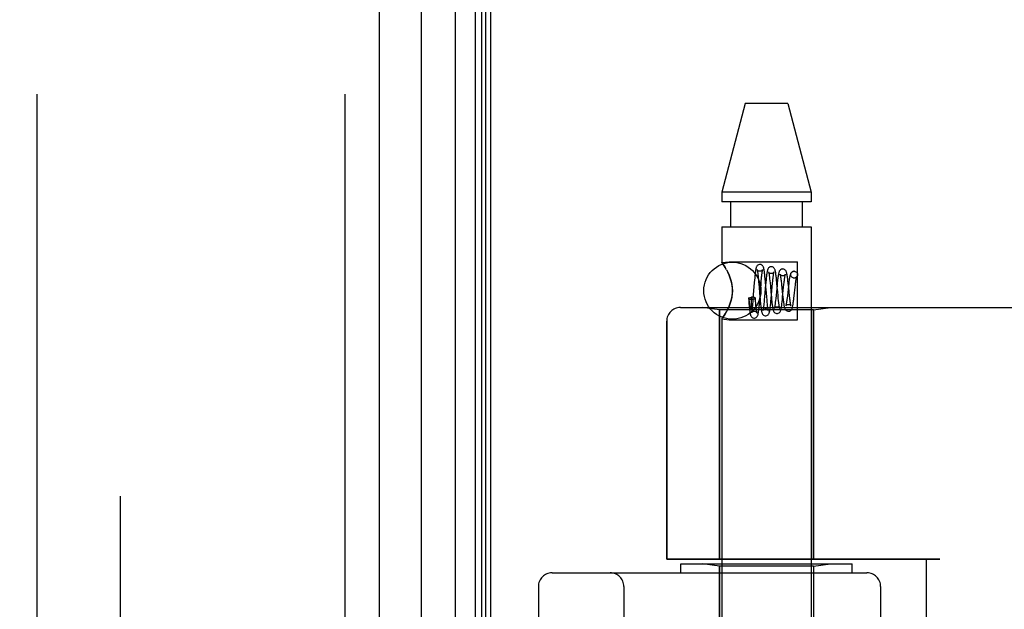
# Model space of a CAD drawing. Header units: inches. Extents: x 0 to 243, y 0 to 157.
# Tile 278 of 284: x 123.91 to 126.07, y 108.89 to 110.18. Entities that reach past the tile are written whole.
import ezdxf

# ---------------------------------------------------------------- set-up
doc = ezdxf.new("R2010")
doc.units = ezdxf.units.IN
doc.header["$LTSCALE"] = 13.357143
doc.header["$MEASUREMENT"] = 0
doc.linetypes.add('HIDDEN', pattern=[0.2, 0.1, -0.1])
doc.layers.get('0').update_dxf_attribs({"linetype": 'CONTINUOUS'})
for name, color, linetype in [('DEFAULT_2', 8, 'HIDDEN'), ('DIMENSIONS', 7, 'CONTINUOUS'), ('LEFTHAND_DOOR_ASSEMBLY', 7, 'CONTINUOUS'), ('RIGHTHAND_DOOR_ASSEMBLY', 7, 'CONTINUOUS')]:
    doc.layers.add(name, color=color, linetype=linetype)
doc.styles.get("Standard").update_dxf_attribs({"font": 'arial.ttf'})
doc.dimstyles.new('DIMSTYLE_1', dxfattribs={"dimtxt": 1.071429, "dimasz": 1.428571, "dimexe": 0.09, "dimexo": 0.07, "dimgap": 0.0375, "dimtad": 0, "dimtih": 1, "dimtoh": 1, "dimzin": 4, "dimdsep": 46, "dimtxsty": 'Standard', "dimblk": '_FILLED', "dimblk1": '_FILLED', "dimblk2": '_FILLED', "dimcen": 0.09, "dimadec": 3, "dimazin": 1, "dimtfac": 1, "dimtdec": 3, "dimtofl": 0, "dimtmove": 0, "dimatfit": 3, "dimldrblk": '_FILLED', "dimfxl": 0, "dimtolj": 1, "dimtzin": 4, "dimarcsym": 0})

# ---------------------------------------------------------------- blocks, each defined once
blk = doc.blocks.new('_FILLED')
at = {"color": 0, "linetype": 'ByBlock'}
blk.add_solid([(0, 0), (-1, 0.2), (-1, -0.2)], dxfattribs=at)
blk = doc.blocks.new('*D12')
at = {"layer": 'DIMENSIONS', "color": 2, "linetype": 'Continuous'}
for p, q in [((124.0514, 113.0714), (119.769, 113.0714)), ((121.0547, 113.0714), (121.0547, 78.1429)), ((121.0547, 41.0714), (121.0547, 76)), ((124.0624, 41.0714), (119.769, 41.0714))]:
    blk.add_line(p, q, dxfattribs=at)
at = {"layer": 'DIMENSIONS', "color": 2, "linetype": 'Continuous', "xscale": 1.4285714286, "yscale": 1.4285714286, "zscale": 1.4285714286}
for p, rotation in [((121.0547, 113.0714), 90), ((121.0547, 41.0714), 270)]:
    blk.add_blockref('_FILLED', p, dxfattribs=dict(at, rotation=rotation))
at = {"layer": 'DIMENSIONS', "color": 2, "linetype": 'Continuous', "insert": (121.0547, 77.6072), "char_height": 1.07143, "width": 3.744025, "attachment_point": 2, "line_spacing_factor": 0.9}
blk.add_mtext('72.00', dxfattribs=at)

msp = doc.modelspace()

# ---------------------------------------------------------------- linework, layer by layer
at = {"color": 3, "linetype": 'Continuous'}
msp.add_line((124.9474, 41.1754), (124.9474, 112.9674), dxfattribs=at)
at = {"layer": 'DEFAULT_2', "color": 8, "linetype": 'HIDDEN'}
msp.add_line((124.1349, 111.8059), (124.1349, 42.337), dxfattribs=at)
at = {"layer": 'LEFTHAND_DOOR_ASSEMBLY', "color": 8, "linetype": 'HIDDEN'}
for p, q in [((123.9524, 112.6864), (123.9524, 41.4564)), ((124.6274, 112.6864), (124.6274, 41.4564)), ((125.3626, 109.5477), (127.4264, 109.5477)), ((125.4484, 109.5424), (125.4109, 109.5477)), ((125.4484, 109.5424), (125.4484, 108.9964)), ((125.6544, 109.5424), (125.4484, 109.5424)), ((125.6544, 109.5424), (125.6919, 109.5477)), ((125.6544, 109.5424), (125.6544, 108.9964)), ((125.3326, 109.5177), (125.3326, 108.9964)), ((125.9314, 108.9964), (125.3326, 108.9964)), ((125.9014, 108.9964), (125.9014, 107.3964)), ((125.3639, 108.9664), (125.3639, 108.9864)), ((125.3639, 108.9864), (125.7389, 108.9864)), ((125.4484, 108.9812), (125.4109, 108.9864)), ((125.4484, 108.2794), (125.4484, 108.9812)), ((125.6544, 108.9812), (125.4484, 108.9812)), ((125.6544, 108.9812), (125.6919, 108.9864)), ((125.6544, 107.4117), (125.6544, 108.9812)), ((125.7389, 108.9664), (125.7389, 108.9864)), ((125.0814, 108.9664), (125.7714, 108.9664)), ((125.0514, 108.9364), (125.0514, 107.4564)), ((125.2389, 107.4564), (125.2389, 108.9364)), ((125.8014, 108.9364), (125.8014, 107.4564))]:
    msp.add_line(p, q, dxfattribs=at)
for centre, radius, start, end in [((125.3626, 109.5177), 0.03, 90, 180), ((125.4264, 111.4716), 2.7751, 270, 316.1116), ((125.0814, 108.9364), 0.03, 90, 180), ((125.2089, 108.9364), 0.03, 0, 90), ((125.7714, 108.9364), 0.03, 0, 90)]:
    msp.add_arc(centre, radius, start, end, dxfattribs=at)
at = {"layer": 'RIGHTHAND_DOOR_ASSEMBLY', "color": 7, "linetype": 'Continuous'}
for p, q in [((124.8697, 41.4061), (124.8697, 112.7368)), ((124.7945, 112.7084), (124.7945, 41.4345)), ((124.9131, 112.7279), (124.9131, 41.415)), ((124.9267, 112.7211), (124.9267, 41.4218)), ((124.9355, 112.7187), (124.9355, 41.4241))]:
    msp.add_line(p, q, dxfattribs=at)
at = {"layer": 'RIGHTHAND_DOOR_ASSEMBLY', "color": 8, "linetype": 'HIDDEN'}
for p, q in [((123.9524, 112.6864), (123.9524, 41.4564)), ((124.6274, 112.6864), (124.6274, 41.4564)), ((125.5049, 109.9944), (125.4534, 109.8004)), ((125.5979, 109.9944), (125.5049, 109.9944)), ((125.5979, 109.9944), (125.6494, 109.8004)), ((125.4534, 109.8004), (125.4534, 109.7794)), ((125.6494, 109.8004), (125.4534, 109.8004)), ((125.6494, 109.8004), (125.6494, 109.7794)), ((125.6494, 109.7794), (125.4534, 109.7794)), ((125.4729, 109.7244), (125.4729, 109.7794)), ((125.6299, 109.7244), (125.6299, 109.7794)), ((125.4534, 109.7244), (125.4534, 109.6459)), ((125.4534, 109.7244), (125.6494, 109.7244)), ((125.6494, 109.7244), (125.6494, 106.8764)), ((125.4534, 109.6459), (125.4694, 109.6479)), ((125.4537, 109.6455), (125.4534, 109.6459)), ((125.4694, 109.6479), (125.6194, 109.6479)), ((125.6194, 109.5209), (125.6194, 109.6479)), ((125.4694, 109.6184), (125.4665, 109.6247)), ((125.6133, 109.6268), (125.6118, 109.627)), ((125.6119, 109.6269), (125.6133, 109.6268)), ((125.5246, 109.6021), (125.5217, 109.5663)), ((125.525, 109.6075), (125.5246, 109.6021)), ((125.5328, 109.6171), (125.5332, 109.6131)), ((125.5332, 109.6131), (125.5336, 109.6087)), ((125.5336, 109.6087), (125.534, 109.6039)), ((125.534, 109.6039), (125.535, 109.5932)), ((125.5393, 109.599), (125.5399, 109.6064)), ((125.5399, 109.6064), (125.5403, 109.6109)), ((125.5485, 109.6099), (125.5479, 109.6152)), ((125.549, 109.6044), (125.5485, 109.6099)), ((125.5499, 109.5928), (125.549, 109.6044)), ((125.5498, 109.6026), (125.5493, 109.597)), ((125.5582, 109.6101), (125.5586, 109.606)), ((125.5586, 109.606), (125.5591, 109.6017)), ((125.5591, 109.6017), (125.5598, 109.5946)), ((125.5639, 109.5932), (125.5646, 109.6009)), ((125.5646, 109.6009), (125.565, 109.6057)), ((125.5734, 109.6075), (125.5729, 109.6124)), ((125.574, 109.6022), (125.5734, 109.6075)), ((125.575, 109.591), (125.574, 109.6022)), ((125.5749, 109.6018), (125.5744, 109.5967)), ((125.599, 109.6002), (125.5984, 109.6057)), ((125.6118, 109.612), (125.6105, 109.6121)), ((125.6119, 109.6119), (125.6105, 109.6121)), ((125.535, 109.5932), (125.5362, 109.5785)), ((125.5366, 109.5648), (125.5393, 109.599)), ((125.5493, 109.597), (125.5471, 109.5717)), ((125.5598, 109.5946), (125.5609, 109.5815)), ((125.5609, 109.5815), (125.562, 109.5705)), ((125.5616, 109.5672), (125.5639, 109.5932)), ((125.5744, 109.5967), (125.5722, 109.574)), ((125.5758, 109.5825), (125.575, 109.591)), ((125.5768, 109.5721), (125.5758, 109.5825)), ((125.5843, 109.5979), (125.5851, 109.5901)), ((125.5851, 109.5901), (125.5865, 109.5761)), ((125.5867, 109.5702), (125.5889, 109.5928)), ((125.5889, 109.5928), (125.5895, 109.5979)), ((125.5993, 109.5946), (125.597, 109.5735)), ((125.5999, 109.5911), (125.599, 109.6002)), ((125.6009, 109.582), (125.5999, 109.5911)), ((125.6018, 109.5734), (125.6009, 109.582)), ((125.6119, 109.5731), (125.614, 109.592)), ((125.5119, 109.5679), (125.5124, 109.562)), ((125.5123, 109.5686), (125.5126, 109.5659)), ((125.5124, 109.562), (125.5129, 109.5564)), ((125.5126, 109.5659), (125.5128, 109.5635)), ((125.5128, 109.5635), (125.5131, 109.5613)), ((125.5131, 109.5613), (125.5133, 109.5594)), ((125.5133, 109.5594), (125.5135, 109.5577)), ((125.5135, 109.5577), (125.5137, 109.5561)), ((125.5187, 109.5665), (125.5187, 109.5702)), ((125.5194, 109.5702), (125.5187, 109.5702)), ((125.5187, 109.5633), (125.5187, 109.5665)), ((125.5187, 109.5605), (125.5187, 109.5633)), ((125.5187, 109.5589), (125.5187, 109.5605)), ((125.5187, 109.5574), (125.5187, 109.5589)), ((125.5187, 109.5561), (125.5187, 109.5574)), ((125.5212, 109.5598), (125.5208, 109.5557)), ((125.5217, 109.5663), (125.5212, 109.5598)), ((125.5274, 109.5617), (125.5269, 109.568)), ((125.5278, 109.5572), (125.5274, 109.5617)), ((125.5361, 109.5591), (125.5366, 109.5648)), ((125.5362, 109.5785), (125.5372, 109.5668)), ((125.5372, 109.5668), (125.5377, 109.5613)), ((125.5377, 109.5613), (125.5381, 109.5562)), ((125.5464, 109.5644), (125.546, 109.5599)), ((125.5471, 109.5717), (125.5464, 109.5644)), ((125.5524, 109.5635), (125.5518, 109.5707)), ((125.5528, 109.5592), (125.5524, 109.5635)), ((125.5532, 109.5552), (125.5528, 109.5592)), ((125.5611, 109.5615), (125.5616, 109.5672)), ((125.562, 109.5705), (125.5625, 109.5651)), ((125.5625, 109.5651), (125.5631, 109.5599)), ((125.5715, 109.5672), (125.571, 109.5631)), ((125.5722, 109.574), (125.5715, 109.5672)), ((125.5772, 109.5674), (125.5768, 109.5721)), ((125.5777, 109.5631), (125.5772, 109.5674)), ((125.5865, 109.5761), (125.5871, 109.5705)), ((125.5871, 109.5705), (125.5878, 109.5652)), ((125.597, 109.5735), (125.5964, 109.569)), ((125.6024, 109.5683), (125.6018, 109.5734)), ((125.3626, 109.5477), (127.4264, 109.5477)), ((125.4484, 109.5424), (125.4109, 109.5477)), ((125.4484, 108.9964), (125.4484, 109.5424)), ((125.6544, 109.5424), (125.4484, 109.5424)), ((125.4665, 109.5442), (125.4694, 109.5505)), ((125.5129, 109.5564), (125.5133, 109.5512)), ((125.5137, 109.5561), (125.5139, 109.5547)), ((125.5184, 109.5504), (125.5185, 109.551)), ((125.5185, 109.5521), (125.5186, 109.5529)), ((125.5186, 109.5549), (125.5187, 109.5561)), ((125.5186, 109.5538), (125.5186, 109.5549)), ((125.5186, 109.5529), (125.5186, 109.5538)), ((125.5208, 109.5557), (125.5205, 109.552)), ((125.5281, 109.5529), (125.5278, 109.5572)), ((125.5285, 109.5491), (125.5281, 109.5529)), ((125.6544, 109.5424), (125.6919, 109.5477)), ((125.6544, 108.9964), (125.6544, 109.5424)), ((125.3326, 108.9964), (125.3326, 109.5177)), ((125.4534, 109.523), (125.4534, 106.8764)), ((125.4534, 109.523), (125.4694, 109.5209)), ((125.4694, 109.5209), (125.6194, 109.5209)), ((125.3326, 108.9964), (125.9314, 108.9964)), ((125.9014, 108.9964), (125.9014, 107.3964)), ((125.3639, 108.9664), (125.3639, 108.9864)), ((125.3639, 108.9864), (125.7389, 108.9864)), ((125.4484, 108.9812), (125.4109, 108.9864)), ((125.4484, 108.9812), (125.4484, 108.2794)), ((125.6544, 108.9812), (125.4484, 108.9812)), ((125.6544, 108.9812), (125.6919, 108.9864)), ((125.6544, 108.9812), (125.6544, 107.4117)), ((125.7389, 108.9664), (125.7389, 108.9864)), ((125.0814, 108.9664), (125.7714, 108.9664)), ((125.0514, 107.4564), (125.0514, 108.9364)), ((125.2389, 108.9364), (125.2389, 107.4564)), ((125.8014, 107.4564), (125.8014, 108.9364))]:
    msp.add_line(p, q, dxfattribs=at)
at = {"layer": 'RIGHTHAND_DOOR_ASSEMBLY', "color": 3, "linetype": 'Continuous'}
msp.add_line((124.7024, 112.6864), (124.7024, 41.4564), dxfattribs=at)
at = {"layer": 'RIGHTHAND_DOOR_ASSEMBLY', "color": 8, "linetype": 'HIDDEN'}
for points in [[(125.4534, 109.6459), (125.4537, 109.6455), (125.4547, 109.6442)], [(125.4636, 109.6302), (125.4608, 109.635), (125.4583, 109.639), (125.4562, 109.642), (125.4547, 109.6442)], [(125.4562, 109.642), (125.4583, 109.639), (125.4608, 109.635)], [(125.4636, 109.6302), (125.4665, 109.6247), (125.4694, 109.6184)], [(125.5368, 109.642), (125.5359, 109.6419), (125.534, 109.6414), (125.5323, 109.6404), (125.5309, 109.6393), (125.5301, 109.6381), (125.5295, 109.637), (125.529, 109.636), (125.5287, 109.6351), (125.5284, 109.6341), (125.5282, 109.633), (125.5279, 109.6318), (125.5277, 109.6305), (125.5274, 109.6291), (125.5272, 109.6275), (125.5269, 109.6258), (125.5267, 109.6239), (125.5265, 109.6219), (125.5262, 109.6198), (125.526, 109.6175), (125.5257, 109.6151), (125.5255, 109.6127), (125.525, 109.6075)], [(125.5307, 109.6306), (125.5307, 109.6306), (125.5308, 109.6305), (125.5309, 109.6302), (125.531, 109.6297), (125.5311, 109.629), (125.5313, 109.6282), (125.5314, 109.6273), (125.5316, 109.6262), (125.5318, 109.625), (125.532, 109.6237), (125.5322, 109.6222), (125.5324, 109.6206), (125.5326, 109.6189), (125.5328, 109.6171)], [(125.5368, 109.627), (125.5357, 109.627), (125.5343, 109.6275), (125.533, 109.6281), (125.532, 109.6289), (125.5314, 109.6296), (125.5309, 109.6302), (125.5308, 109.6305), (125.5307, 109.6306)], [(125.5479, 109.6152), (125.5477, 109.6177), (125.5474, 109.6201), (125.5472, 109.6223), (125.5469, 109.6243), (125.5467, 109.6262), (125.5464, 109.6279), (125.5462, 109.6295), (125.5459, 109.6309), (125.5457, 109.6322), (125.5454, 109.6333), (125.5452, 109.6344), (125.5449, 109.6354), (125.5445, 109.6363), (125.5441, 109.6373), (125.5434, 109.6384), (125.5425, 109.6395), (125.5412, 109.6406), (125.5395, 109.6415), (125.5376, 109.6419), (125.5368, 109.642)], [(125.5428, 109.6302), (125.5429, 109.6304), (125.5429, 109.6306), (125.5429, 109.6306), (125.5428, 109.6303), (125.5424, 109.6297), (125.5417, 109.629), (125.5406, 109.6281), (125.5392, 109.6274), (125.5376, 109.627), (125.5368, 109.627)], [(125.5403, 109.6109), (125.5407, 109.615), (125.5409, 109.6169), (125.5411, 109.6187), (125.5413, 109.6204), (125.5415, 109.6219), (125.5417, 109.6234), (125.5418, 109.6247), (125.542, 109.626), (125.5422, 109.6271), (125.5424, 109.628), (125.5425, 109.6289), (125.5427, 109.6296), (125.5428, 109.6301), (125.5428, 109.6302)], [(125.5618, 109.637), (125.5609, 109.6369), (125.5589, 109.6364), (125.5572, 109.6354), (125.5559, 109.6342), (125.555, 109.633), (125.5544, 109.6319), (125.5539, 109.6309), (125.5536, 109.6298), (125.5533, 109.6287), (125.553, 109.6275), (125.5527, 109.6262), (125.5524, 109.6248), (125.5522, 109.6232), (125.5519, 109.6214), (125.5516, 109.6195), (125.5514, 109.6175), (125.5511, 109.6153), (125.5508, 109.613), (125.5506, 109.6105), (125.5503, 109.608), (125.5498, 109.6026)], [(125.5558, 109.6255), (125.5559, 109.6253), (125.556, 109.625), (125.5561, 109.6244), (125.5563, 109.6238), (125.5564, 109.6229), (125.5566, 109.622), (125.5568, 109.6209), (125.557, 109.6197), (125.5572, 109.6184), (125.5574, 109.6169), (125.5576, 109.6154), (125.5578, 109.6137), (125.558, 109.6119), (125.5582, 109.6101)], [(125.5618, 109.622), (125.5607, 109.622), (125.5593, 109.6224), (125.558, 109.6231), (125.5571, 109.6238), (125.5564, 109.6245), (125.556, 109.6251), (125.5559, 109.6254), (125.5558, 109.6255)], [(125.5729, 109.6124), (125.5727, 109.6147), (125.5724, 109.6168), (125.5721, 109.6189), (125.5719, 109.6207), (125.5716, 109.6225), (125.5714, 109.6241), (125.5711, 109.6255), (125.5708, 109.6269), (125.5706, 109.6281), (125.5703, 109.6292), (125.57, 109.6302), (125.5696, 109.6312), (125.5691, 109.6323), (125.5684, 109.6334), (125.5675, 109.6346), (125.5661, 109.6357), (125.5644, 109.6365), (125.5626, 109.6369), (125.5618, 109.637)], [(125.5677, 109.625), (125.5678, 109.6253), (125.5678, 109.6255), (125.5677, 109.6252), (125.5673, 109.6246), (125.5666, 109.6239), (125.5655, 109.623), (125.5641, 109.6223), (125.5625, 109.622), (125.5618, 109.622)], [(125.565, 109.6057), (125.5655, 109.61), (125.5657, 109.612), (125.5659, 109.6139), (125.5661, 109.6156), (125.5663, 109.6173), (125.5666, 109.6188), (125.5668, 109.6201), (125.567, 109.6214), (125.5671, 109.6225), (125.5673, 109.6234), (125.5675, 109.6242), (125.5676, 109.6248), (125.5677, 109.625)], [(125.5868, 109.632), (125.5859, 109.6319), (125.5839, 109.6314), (125.5822, 109.6304), (125.5809, 109.6292), (125.5799, 109.6281), (125.5793, 109.6269), (125.5788, 109.6257), (125.5784, 109.6244), (125.578, 109.623), (125.5776, 109.6213), (125.5773, 109.6196), (125.5769, 109.6176), (125.5766, 109.6156), (125.5763, 109.6135), (125.576, 109.6113), (125.5757, 109.609), (125.5755, 109.6066), (125.5749, 109.6018)], [(125.5984, 109.6057), (125.598, 109.6082), (125.5977, 109.6106), (125.5974, 109.6129), (125.5971, 109.615), (125.5969, 109.6169), (125.5966, 109.6186), (125.5963, 109.6202), (125.596, 109.6216), (125.5957, 109.6229), (125.5954, 109.6241), (125.595, 109.6252), (125.5947, 109.6262), (125.5942, 109.6273), (125.5935, 109.6284), (125.5925, 109.6296), (125.5911, 109.6307), (125.5894, 109.6315), (125.5876, 109.6319), (125.5868, 109.632)], [(125.6118, 109.627), (125.6109, 109.6269), (125.609, 109.6264), (125.6072, 109.6254), (125.6058, 109.6242), (125.6049, 109.623), (125.6042, 109.6218), (125.6037, 109.6207), (125.6033, 109.6195), (125.6029, 109.6182), (125.6026, 109.6167), (125.6022, 109.6152), (125.6019, 109.6134), (125.6016, 109.6115), (125.6012, 109.6095), (125.6009, 109.6072), (125.6006, 109.6049), (125.6003, 109.6024), (125.5999, 109.5999), (125.5993, 109.5946)], [(125.6105, 109.6121), (125.6099, 109.6123), (125.6082, 109.613), (125.6066, 109.6142), (125.6054, 109.6157), (125.6047, 109.6175), (125.6044, 109.6194), (125.6047, 109.6214), (125.6054, 109.6232), (125.6066, 109.6247), (125.6082, 109.6259), (125.6099, 109.6266), (125.6119, 109.6269)], [(125.6133, 109.6268), (125.6139, 109.6266), (125.6156, 109.6259), (125.6172, 109.6247), (125.6184, 109.6232), (125.6191, 109.6214), (125.6194, 109.6194), (125.6191, 109.6175), (125.6184, 109.6157), (125.6172, 109.6142), (125.6156, 109.613), (125.6139, 109.6123), (125.6119, 109.6119)], [(125.4694, 109.5505), (125.4711, 109.5548), (125.4726, 109.5592), (125.4739, 109.5638), (125.4751, 109.5685), (125.476, 109.5737), (125.4766, 109.579), (125.4767, 109.5844), (125.4766, 109.5898), (125.476, 109.5951), (125.4751, 109.6003), (125.474, 109.6051), (125.4726, 109.6097), (125.4711, 109.6141), (125.4694, 109.6184)], [(125.4694, 109.6184), (125.4719, 109.6118), (125.474, 109.605), (125.4755, 109.5982), (125.4764, 109.5912), (125.4768, 109.5843), (125.4764, 109.5774), (125.4755, 109.5706), (125.4739, 109.5638), (125.4719, 109.5571), (125.4694, 109.5505)], [(125.5809, 109.6203), (125.581, 109.6201), (125.5811, 109.6198), (125.5813, 109.6192), (125.5814, 109.6184), (125.5816, 109.6175), (125.5818, 109.6164), (125.5821, 109.6152), (125.5823, 109.6138), (125.5825, 109.6122), (125.5828, 109.6106), (125.583, 109.6088), (125.5832, 109.6068), (125.5835, 109.6048)], [(125.5868, 109.617), (125.5859, 109.617), (125.5844, 109.6174), (125.5832, 109.618), (125.5822, 109.6187), (125.5815, 109.6194), (125.5811, 109.62), (125.581, 109.6203), (125.5809, 109.6203)], [(125.5835, 109.6048), (125.584, 109.6003), (125.5843, 109.5979)], [(125.5925, 109.6197), (125.5926, 109.62), (125.5927, 109.6203), (125.5927, 109.6204), (125.5926, 109.6201), (125.5922, 109.6195), (125.5914, 109.6188), (125.5903, 109.6179), (125.5889, 109.6173), (125.5874, 109.617), (125.5868, 109.617)], [(125.5895, 109.5979), (125.59, 109.6027), (125.5902, 109.6049), (125.5905, 109.607), (125.5907, 109.609), (125.591, 109.6108), (125.5912, 109.6126), (125.5914, 109.6141), (125.5917, 109.6155), (125.5919, 109.6168), (125.5921, 109.6179), (125.5923, 109.6188), (125.5925, 109.6195), (125.5925, 109.6197)], [(125.6175, 109.6151), (125.6176, 109.6152), (125.6175, 109.6151), (125.6172, 109.6147), (125.6167, 109.614), (125.6157, 109.6132), (125.6143, 109.6125), (125.6127, 109.612), (125.6118, 109.612)], [(125.614, 109.592), (125.6145, 109.5968), (125.6148, 109.599), (125.6151, 109.6011), (125.6153, 109.6031), (125.6156, 109.605), (125.6158, 109.6067), (125.6161, 109.6083), (125.6163, 109.6098), (125.6166, 109.6111), (125.6168, 109.6123), (125.617, 109.6133), (125.6172, 109.6141), (125.6174, 109.6147), (125.6175, 109.6151), (125.6175, 109.6151)], [(125.5518, 109.5707), (125.5504, 109.5871), (125.5499, 109.5928)], [(125.5123, 109.5686), (125.5119, 109.5681), (125.5119, 109.5679)], [(125.5119, 109.5679), (125.512, 109.5676), (125.5125, 109.567), (125.5133, 109.5666), (125.5145, 109.5662), (125.516, 109.5659), (125.5176, 109.5657), (125.5194, 109.5656)], [(125.5123, 109.5686), (125.5139, 109.569), (125.5156, 109.5694), (125.5171, 109.5698), (125.5187, 109.5702)], [(125.5269, 109.568), (125.5266, 109.5685), (125.5259, 109.5691), (125.5247, 109.5695), (125.5231, 109.5699), (125.5214, 109.5701), (125.5194, 109.5702)], [(125.5194, 109.5656), (125.5214, 109.5657), (125.5231, 109.5659), (125.5247, 109.5663), (125.5259, 109.5668), (125.5266, 109.5673), (125.5269, 109.5679), (125.5269, 109.568)], [(125.5243, 109.5244), (125.5252, 109.5245), (125.527, 109.5249), (125.5287, 109.5258), (125.53, 109.5269), (125.5309, 109.528), (125.5316, 109.5291), (125.532, 109.5301), (125.5324, 109.531), (125.5327, 109.532), (125.5329, 109.5331), (125.5332, 109.5342), (125.5334, 109.5355), (125.5336, 109.5369), (125.5339, 109.5385), (125.5341, 109.5402), (125.5344, 109.5421), (125.5346, 109.5441), (125.5349, 109.5463), (125.5351, 109.5486), (125.5353, 109.5511), (125.5356, 109.5537), (125.5361, 109.5591)], [(125.546, 109.5599), (125.5455, 109.5559), (125.5453, 109.554), (125.5451, 109.5523), (125.5449, 109.5506), (125.5447, 109.5491), (125.5445, 109.5476), (125.5444, 109.5463), (125.5442, 109.5452), (125.544, 109.5441), (125.5438, 109.5432), (125.5437, 109.5424), (125.5435, 109.5418), (125.5434, 109.5413), (125.5434, 109.5412)], [(125.5493, 109.5294), (125.5502, 109.5295), (125.552, 109.5299), (125.5537, 109.5308), (125.555, 109.5319), (125.556, 109.533), (125.5566, 109.5341), (125.5571, 109.5352), (125.5575, 109.5362), (125.5578, 109.5373), (125.5581, 109.5385), (125.5584, 109.5398), (125.5586, 109.5412), (125.5589, 109.5429), (125.5592, 109.5447), (125.5594, 109.5466), (125.5597, 109.5487), (125.56, 109.551), (125.5603, 109.5535), (125.5605, 109.556), (125.5611, 109.5615)], [(125.5631, 109.5599), (125.5633, 109.5575), (125.5636, 109.5552), (125.5639, 109.553), (125.5642, 109.551), (125.5645, 109.5491), (125.5647, 109.5473), (125.565, 109.5457), (125.5653, 109.5443), (125.5656, 109.5429), (125.566, 109.5417), (125.5664, 109.5406), (125.5668, 109.5395), (125.5675, 109.5384), (125.5684, 109.5372), (125.5697, 109.536), (125.5714, 109.535), (125.5734, 109.5345), (125.5743, 109.5344)], [(125.571, 109.5631), (125.5706, 109.5593), (125.5704, 109.5576), (125.5702, 109.556), (125.57, 109.5544), (125.5698, 109.553), (125.5696, 109.5517), (125.5694, 109.5505), (125.5692, 109.5495), (125.569, 109.5485), (125.5688, 109.5477), (125.5687, 109.547), (125.5685, 109.5465), (125.5685, 109.5464)], [(125.5743, 109.5344), (125.5751, 109.5345), (125.577, 109.5349), (125.5787, 109.5358), (125.5801, 109.5369), (125.581, 109.5381), (125.5817, 109.5393), (125.5822, 109.5404), (125.5826, 109.5416), (125.583, 109.5429), (125.5833, 109.5443), (125.5837, 109.5458), (125.584, 109.5476), (125.5843, 109.5496), (125.5846, 109.5517), (125.5849, 109.5541), (125.5852, 109.5565), (125.5855, 109.5591), (125.5858, 109.5618), (125.5861, 109.5645), (125.5867, 109.5702)], [(125.5803, 109.546), (125.5803, 109.546), (125.5802, 109.5463), (125.58, 109.5468), (125.5799, 109.5474), (125.5797, 109.5482), (125.5795, 109.5491), (125.5794, 109.5502), (125.5792, 109.5513), (125.579, 109.5527), (125.5788, 109.5541), (125.5785, 109.5557), (125.5783, 109.5574), (125.5781, 109.5592), (125.5779, 109.5611), (125.5777, 109.5631)], [(125.5878, 109.5652), (125.5881, 109.5627), (125.5884, 109.5604), (125.5887, 109.5581), (125.589, 109.5561), (125.5893, 109.5541), (125.5896, 109.5523), (125.5899, 109.5507), (125.5902, 109.5493), (125.5905, 109.5479), (125.5909, 109.5467), (125.5913, 109.5456), (125.5918, 109.5445), (125.5924, 109.5433), (125.5934, 109.5421), (125.5947, 109.5409), (125.5965, 109.54), (125.5984, 109.5395), (125.5993, 109.5394)], [(125.5964, 109.569), (125.5959, 109.5648), (125.5957, 109.5629), (125.5954, 109.5611), (125.5952, 109.5595), (125.5949, 109.5579), (125.5947, 109.5565), (125.5945, 109.5553), (125.5943, 109.5542), (125.5941, 109.5532), (125.5939, 109.5524), (125.5937, 109.5518), (125.5936, 109.5516)], [(125.5993, 109.5394), (125.6001, 109.5395), (125.6019, 109.5399), (125.6036, 109.5407), (125.605, 109.5418), (125.606, 109.543), (125.6067, 109.5441), (125.6072, 109.5451), (125.6076, 109.5462), (125.6079, 109.5473), (125.6082, 109.5484), (125.6085, 109.5497), (125.6088, 109.5512), (125.6091, 109.5528), (125.6094, 109.5545), (125.6097, 109.5564), (125.61, 109.5585), (125.6103, 109.5606), (125.6107, 109.563), (125.611, 109.5654), (125.6113, 109.5679), (125.6119, 109.5731)], [(125.6051, 109.5512), (125.6051, 109.5512), (125.605, 109.5516), (125.6048, 109.5522), (125.6046, 109.553), (125.6044, 109.554), (125.6042, 109.5552), (125.6039, 109.5566), (125.6037, 109.5581), (125.6034, 109.5599), (125.6032, 109.5617), (125.6029, 109.5638), (125.6026, 109.566), (125.6024, 109.5683)], [(125.4537, 109.5234), (125.4547, 109.5247), (125.4562, 109.5269), (125.4583, 109.5299), (125.4608, 109.5339), (125.4636, 109.5387)], [(125.4694, 109.5505), (125.4665, 109.5442), (125.4636, 109.5387), (125.4608, 109.5339), (125.4583, 109.5299), (125.4562, 109.5269)], [(125.5133, 109.5512), (125.5136, 109.5488), (125.5138, 109.5465), (125.5141, 109.5443), (125.5143, 109.5423), (125.5145, 109.5405), (125.5148, 109.5388), (125.515, 109.5372), (125.5152, 109.5358), (125.5155, 109.5345), (125.5157, 109.5333), (125.516, 109.5323), (125.5162, 109.5313), (125.5166, 109.5303), (125.517, 109.5293), (125.5176, 109.5283), (125.5184, 109.5272), (125.5197, 109.526), (125.5214, 109.525), (125.5233, 109.5245), (125.5243, 109.5244)], [(125.5139, 109.5547), (125.514, 109.5541), (125.5141, 109.5535), (125.5142, 109.553), (125.5143, 109.5524), (125.5144, 109.552), (125.5145, 109.5515), (125.5145, 109.5511), (125.5146, 109.5506), (125.5147, 109.5502), (125.5148, 109.5499), (125.5148, 109.5495), (125.5149, 109.5492), (125.515, 109.5489), (125.515, 109.5486), (125.5151, 109.5483), (125.5152, 109.5481), (125.5152, 109.5478), (125.5153, 109.5476), (125.5154, 109.5473), (125.5154, 109.5471), (125.5155, 109.5469), (125.5156, 109.5467), (125.5156, 109.5465), (125.5157, 109.5463), (125.5157, 109.5461), (125.5158, 109.546), (125.5159, 109.5458), (125.5159, 109.5456), (125.516, 109.5455), (125.5161, 109.5453), (125.5162, 109.5452), (125.5162, 109.5451), (125.5163, 109.5449), (125.5164, 109.5448), (125.5164, 109.5447), (125.5165, 109.5446), (125.5166, 109.5446), (125.5167, 109.5445), (125.5168, 109.5444), (125.5169, 109.5444), (125.517, 109.5444), (125.5171, 109.5444), (125.5172, 109.5445), (125.5174, 109.5447), (125.5175, 109.5448), (125.5176, 109.545), (125.5177, 109.5452), (125.5177, 109.5454), (125.5178, 109.5455), (125.5178, 109.5457), (125.5179, 109.5458), (125.5179, 109.546), (125.5179, 109.5461), (125.5179, 109.5462), (125.518, 109.5464), (125.518, 109.5465), (125.518, 109.5466), (125.518, 109.5467), (125.5181, 109.5469), (125.5181, 109.547), (125.5181, 109.5471), (125.5181, 109.5473), (125.5181, 109.5474), (125.5182, 109.5475), (125.5182, 109.5477), (125.5182, 109.5478), (125.5182, 109.548), (125.5182, 109.5482), (125.5183, 109.5483), (125.5183, 109.5485), (125.5183, 109.5487), (125.5183, 109.5489), (125.5183, 109.5491), (125.5184, 109.5493), (125.5184, 109.5496), (125.5184, 109.5498), (125.5184, 109.5504)], [(125.5183, 109.536), (125.5182, 109.5358), (125.5182, 109.5358), (125.5182, 109.5359), (125.5184, 109.5362), (125.5188, 109.5368), (125.5195, 109.5375), (125.5205, 109.5383), (125.5218, 109.5389), (125.5233, 109.5394), (125.5243, 109.5394)], [(125.5205, 109.552), (125.5201, 109.5485), (125.5199, 109.5469), (125.5198, 109.5454), (125.5196, 109.544), (125.5194, 109.5427), (125.5193, 109.5415), (125.5191, 109.5404), (125.5189, 109.5394), (125.5188, 109.5385), (125.5186, 109.5377), (125.5185, 109.537), (125.5184, 109.5365), (125.5183, 109.5361), (125.5183, 109.536)], [(125.5185, 109.551), (125.5185, 109.5513), (125.5185, 109.5521)], [(125.5243, 109.5394), (125.5253, 109.5394), (125.5271, 109.5389), (125.5286, 109.538), (125.5296, 109.5371), (125.5301, 109.5364), (125.5304, 109.5359), (125.5305, 109.5357)], [(125.5305, 109.5357), (125.5305, 109.5358), (125.5304, 109.536), (125.5303, 109.5363), (125.5302, 109.5369), (125.5301, 109.5375), (125.5299, 109.5383), (125.5298, 109.5392), (125.5296, 109.5403), (125.5294, 109.5415), (125.5293, 109.5428), (125.5291, 109.5442), (125.5289, 109.5457), (125.5287, 109.5474), (125.5285, 109.5491)], [(125.5381, 109.5562), (125.5384, 109.5539), (125.5386, 109.5516), (125.5389, 109.5495), (125.5391, 109.5475), (125.5394, 109.5457), (125.5396, 109.544), (125.5399, 109.5424), (125.5401, 109.541), (125.5403, 109.5397), (125.5406, 109.5385), (125.5409, 109.5374), (125.5412, 109.5364), (125.5415, 109.5354), (125.5419, 109.5344), (125.5425, 109.5333), (125.5434, 109.5322), (125.5447, 109.531), (125.5465, 109.53), (125.5484, 109.5295), (125.5493, 109.5294)], [(125.5434, 109.5412), (125.5433, 109.541), (125.5433, 109.5409), (125.5433, 109.541), (125.5435, 109.5413), (125.5439, 109.5418), (125.5445, 109.5425), (125.5455, 109.5433), (125.5468, 109.544), (125.5483, 109.5444), (125.5493, 109.5444)], [(125.5493, 109.5444), (125.5503, 109.5444), (125.5521, 109.5439), (125.5535, 109.543), (125.5545, 109.5421), (125.5551, 109.5414), (125.5553, 109.541), (125.5554, 109.5408), (125.5554, 109.5409)], [(125.5554, 109.5409), (125.5554, 109.5409), (125.5553, 109.5411), (125.5552, 109.5416), (125.555, 109.5422), (125.5549, 109.5429), (125.5547, 109.5437), (125.5546, 109.5447), (125.5544, 109.5459), (125.5542, 109.5471), (125.554, 109.5485), (125.5538, 109.55), (125.5536, 109.5517), (125.5534, 109.5534), (125.5532, 109.5552)], [(125.5685, 109.5464), (125.5684, 109.5462), (125.5684, 109.546), (125.5684, 109.5461), (125.5686, 109.5464), (125.569, 109.5469), (125.5697, 109.5476), (125.5706, 109.5484), (125.5719, 109.549), (125.5733, 109.5494), (125.5743, 109.5494)], [(125.5743, 109.5494), (125.5753, 109.5494), (125.577, 109.5489), (125.5784, 109.5481), (125.5794, 109.5472), (125.58, 109.5465), (125.5802, 109.5461), (125.5803, 109.546), (125.5803, 109.546)], [(125.5936, 109.5516), (125.5936, 109.5514), (125.5935, 109.5512), (125.5935, 109.5512), (125.5937, 109.5515), (125.5941, 109.552), (125.5948, 109.5527), (125.5958, 109.5535), (125.5971, 109.5541), (125.5987, 109.5544), (125.5993, 109.5544)], [(125.5993, 109.5544), (125.6002, 109.5544), (125.6019, 109.5539), (125.6033, 109.5532), (125.6042, 109.5523), (125.6048, 109.5517), (125.6051, 109.5512), (125.6051, 109.5511), (125.6051, 109.5512)], [(125.4547, 109.5247), (125.4537, 109.5234), (125.4534, 109.523)]]:
    msp.add_lwpolyline(points, dxfattribs=at)
msp.add_circle((125.4764, 109.5844), 0.0625, dxfattribs=at)
for centre, radius, start, end in [((125.3626, 109.5177), 0.03, 90, 180), ((125.4264, 111.4716), 2.7751, 270, 316.1116), ((125.0814, 108.9364), 0.03, 90, 180), ((125.2089, 108.9364), 0.03, 0, 90), ((125.7714, 108.9364), 0.03, 0, 90)]:
    msp.add_arc(centre, radius, start, end, dxfattribs=at)

# ---------------------------------------------------------------- dimensions: what is measured, and where the dimension line sits
at = {"layer": 'DIMENSIONS', "color": 2, "linetype": 'Continuous'}
dim = msp.add_linear_dim(base=(121.0547, 113.0714), p1=(124.1324, 41.0714), p2=(124.1214, 113.0714), angle=90, dimstyle='DIMSTYLE_1', dxfattribs=at)
dim.commit()
dim.dimension.update_dxf_attribs({"geometry": '*D12', "text_midpoint": (121.0544, 77.0655), "dimtype": 160})

doc.saveas('drawing.dxf')
